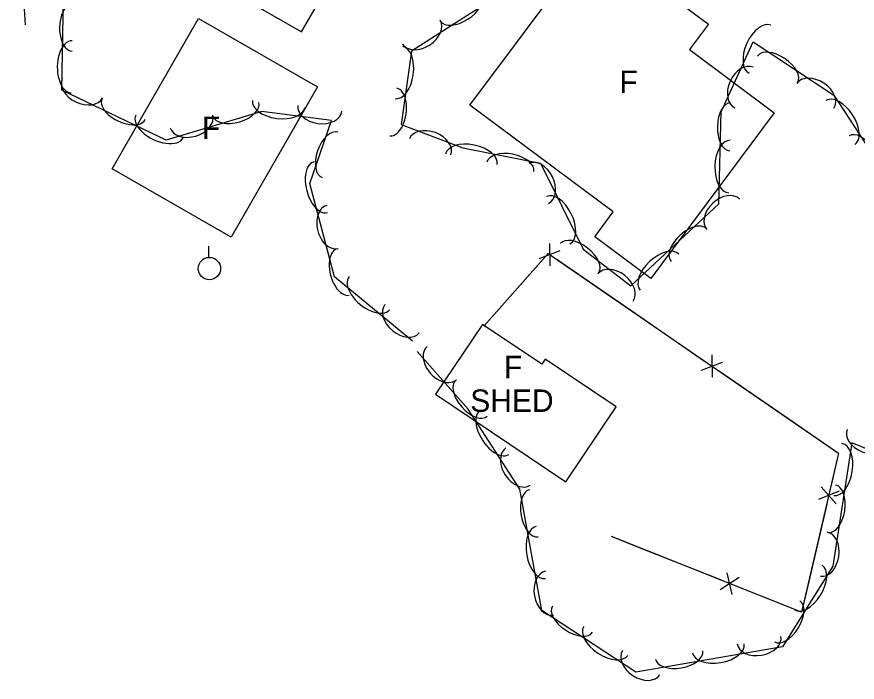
# Model space of a CAD drawing. Extents: x 1441650 to 1491889, y 345904 to 358319.
# Drawn here: x 1444277.2 to 1444464.6, y 355221.8 to 355370.2 of the extents above; entities that cross this region are included whole.
import ezdxf

# ---------------------------------------------------------------- set-up
doc = ezdxf.new("R2010")
doc.units = 0
for name, color, linetype in [('S_BUILDING', 7, 'Continuous'), ('S_BUILDING_ANNOT', 7, 'Continuous'), ('S_FENCE', 7, 'Continuous'), ('S_PARKING', 7, 'Continuous'), ('S_TREE', 7, 'Continuous'), ('S_UTILITY_POLE', 7, 'Continuous')]:
    doc.layers.add(name, color=color, linetype=linetype)

msp = doc.modelspace()

# ---------------------------------------------------------------- linework, layer by layer
at = {"layer": 'S_BUILDING'}
for points in [[(1444328.38, 355373.94), (1444340.67, 355366.88), (1444344.88, 355374.2), (1444332.59, 355381.26)], [(1444410.18, 355326.7), (1444378.24, 355350.48), (1444401.91, 355382.27), (1444412.71, 355374.23), (1444416.65, 355379.53), (1444431.38, 355368.57), (1444427.14, 355362.88), (1444446.03, 355348.82), (1444418.53, 355311.88), (1444406.06, 355321.16)], [(1444298.45, 355336.31), (1444317.73, 355369.84), (1444344.27, 355354.57), (1444324.99, 355321.05)], [(1444370.57, 355286.05), (1444399.58, 355266.53), (1444410.82, 355283.23), (1444394.98, 355293.88), (1444394.23, 355292.77), (1444381.06, 355301.63)]]:
    msp.add_lwpolyline(points, close=True, dxfattribs=at)
at = {"layer": 'S_FENCE'}
for p, q in [((1444395.97, 355319.69), (1444396.02, 355314.69)), ((1444393.66, 355316.31), (1444398.33, 355318.07)), ((1444432.16, 355294.82), (1444432.21, 355289.82)), ((1444429.85, 355291.44), (1444434.52, 355293.2)), ((1444456.55, 355265.36), (1444459.87, 355261.63)), ((1444460.53, 355264.43), (1444455.9, 355262.56)), ((1444436.7, 355241.39), (1444435.55, 355246.25)), ((1444438.22, 355245.19), (1444434.03, 355242.45))]:
    msp.add_line(p, q, dxfattribs=at)
for points in [[(1444381.34, 355301.25), (1444395.66, 355317.42), (1444460.41, 355272.94), (1444452.14, 355237.43), (1444409.78, 355254.33)], [(1444381.34, 355301.25), (1444394.6, 355316.22)], [(1444397.64, 355316.06), (1444414.09, 355304.76)], [(1444414.09, 355304.76), (1444430.54, 355293.45)], [(1444433.83, 355291.19), (1444450.29, 355279.89)], [(1444450.29, 355279.89), (1444460.41, 355272.94), (1444458.66, 355265.44)], [(1444457.76, 355261.55), (1444453.22, 355242.07)], [(1444415.69, 355251.97), (1444409.78, 355254.33)], [(1444434.27, 355244.56), (1444415.69, 355251.97)], [(1444453.22, 355242.07), (1444452.14, 355237.43), (1444437.98, 355243.08)]]:
    msp.add_lwpolyline(points, dxfattribs=at)
at = {"layer": 'S_PARKING'}
msp.add_lwpolyline([(1444279.13, 355368.43), (1444277.22, 355399.42), (1444278.41, 355425.26), (1444280.93, 355438.66), (1444283.44, 355444.73)], dxfattribs=at)
at = {"layer": 'S_TREE'}
for points in [[(1444365.41, 355297.88), (1444348.07, 355312.22), (1444342.57, 355333.02), (1444347.4, 355347.05), (1444331.86, 355349.1), (1444310.51, 355342.71), (1444287.25, 355353.83), (1444287.71, 355378.73), (1444304.97, 355390.85), (1444331.82, 355396.92), (1444350.97, 355413.03), (1444349.97, 355446.05), (1444359.23, 355453.68), (1444378.17, 355450.28), (1444391.28, 355462.05), (1444410.56, 355485.48), (1444431.1, 355485.15), (1444463.71, 355457.42), (1444523.76, 355407.7)], [(1444489.47, 355371.36), (1444459.07, 355377.9), (1444443.92, 355386.01), (1444441.95, 355406.47), (1444434.63, 355418.06), (1444423.16, 355419.06), (1444407.13, 355403.07), (1444382.85, 355373.82), (1444365.23, 355362.57), (1444362.9, 355346.19), (1444376.65, 355340.98), (1444393.99, 355337.55), (1444403.48, 355318.42), (1444414.09, 355310.21), (1444433.73, 355328.53), (1444434.24, 355348.99), (1444441.33, 355364.66), (1444459.35, 355352.71), (1444469.7, 355336.91)], [(1444487.08, 355265.51), (1444463.33, 355275.23), (1444459.11, 355247.74), (1444447.91, 355229.69), (1444415.22, 355224.09), (1444394.22, 355237.85), (1444389.38, 355264.85), (1444377.86, 355282.71), (1444366.47, 355295.57)]]:
    msp.add_lwpolyline(points, dxfattribs=at)
for centre, major_axis, ratio, start_param, end_param in [((1444376.21, 355372.1), (4.51, 2.88), 0.540568, 3.141593, 6.283185), ((1444289.63, 355367.84), (-0.09, -5.3), 0.545128, 3.137988, 6.279581), ((1444367.39, 355366.77), (4.18, 2.67), 0.685144, 3.141593, 6.283185), ((1444442.89, 355362.97), (-2.42, -5.35), 0.549774, 3.141593, 6.283185), ((1444289.47, 355359.05), (-0.09, -5.82), 0.554585, 3.13787, 6.279463), ((1444362.41, 355357.74), (0.83, 5.81), 0.549743, 3.14158, 6.283172), ((1444446.8, 355358.49), (-4.45, 2.96), 0.54063, 3.141593, 6.283185), ((1444439.32, 355354.42), (-2.04, -4.52), 0.68493, 3.141593, 6.283185), ((1444291.83, 355354.28), (4.47, -2.14), 0.685326, 3.141396, 6.282988), ((1444455.24, 355352.58), (-4.13, 2.74), 0.685223, 3.141593, 6.283185), ((1444361.15, 355348.97), (0.75, 5.29), 0.540368, 3.14158, 6.283173), ((1444301.02, 355349.6), (4.82, -2.31), 0.540711, 3.141476, 6.283069), ((1444326.08, 355349.58), (5.12, 1.53), 0.540648, 3.141593, 6.283185), ((1444335.58, 355350.75), (5.82, -0.77), 0.55008, 3.141593, 6.283185), ((1444436.28, 355345.68), (-0.13, -5.34), 0.54037, 3.141593, 6.283185), ((1444460.81, 355346.61), (-3.22, 4.91), 0.54988, 3.141593, 6.283185), ((1444344.79, 355349.8), (4.91, -0.65), 0.68531, 3.141593, 6.283185), ((1444309.02, 355345.78), (5.29, -2.53), 0.550092, 3.141472, 6.283065), ((1444316.14, 355346.88), (4.75, 1.42), 0.685246, 3.141593, 6.283185), ((1444369.35, 355341.2), (-4.63, 1.76), 0.685285, 3.141587, 6.283179), ((1444347.01, 355339.41), (-1.74, -5.05), 0.540383, 3.141593, 6.283185), ((1444465.67, 355339.19), (-2.93, 4.47), 0.540503, 3.141593, 6.283185), ((1444378.55, 355338.44), (-5.76, 1.14), 0.550077, 3.141593, 6.283185), ((1444436.06, 355336.81), (-0.15, -5.87), 0.549745, 3.141593, 6.283185), ((1444387.25, 355336.72), (-5.24, 1.04), 0.540697, 3.141593, 6.283185), ((1444344.97, 355332.22), (1.5, -5.67), 0.55001, 3.140856, 6.282449), ((1444393.57, 355333.04), (-2.2, 4.44), 0.685014, 3.141593, 6.283185), ((1444397.92, 355324.86), (-2.61, 5.26), 0.549841, 3.141593, 6.283185), ((1444434.68, 355326.16), (-3.62, -3.38), 0.685068, 3.141613, 6.283205), ((1444347.59, 355323.34), (1.27, -4.79), 0.685224, 3.140386, 6.281979), ((1444426.97, 355319.32), (-3.91, -3.65), 0.540508, 3.141604, 6.283197), ((1444402.67, 355316.36), (-4.23, 3.27), 0.54061, 3.141593, 6.283185), ((1444349.97, 355313.32), (1.37, -5.17), 0.540631, 3.140879, 6.282472), ((1444420.48, 355313.28), (-4.29, -4), 0.549885, 3.141605, 6.283197), ((1444410.66, 355309.85), (-3.92, 3.03), 0.685197, 3.141593, 6.283185), ((1444355.81, 355308.57), (4.52, -3.74), 0.550024, 3.141399, 6.282992), ((1444363.11, 355302.87), (3.82, -3.16), 0.685241, 3.141276, 6.282868), ((1444371.94, 355292.98), (3.28, -3.69), 0.687102, 3.139263, 6.280856), ((1444378.56, 355285.12), (3.54, -3.99), 0.542113, 3.140219, 6.281811), ((1444383.72, 355277.54), (3.18, -4.93), 0.549877, 3.1416, 6.283193), ((1444466.93, 355276.33), (4.59, -1.88), 0.685279, 3.141593, 6.283185), ((1444388.95, 355269.9), (2.69, -4.16), 0.685059, 3.141605, 6.283198), ((1444460.27, 355269.28), (0.89, 5.8), 0.549743, 3.141593, 6.283185), ((1444392.49, 355259.49), (0.94, -5.26), 0.540395, 3.141593, 6.283185), ((1444458.92, 355260.51), (0.81, 5.28), 0.540368, 3.141593, 6.283185), ((1444394.06, 355250.76), (1.04, -5.78), 0.54977, 3.141593, 6.283185), ((1444457.1, 355250.37), (0.75, 4.9), 0.684891, 3.141593, 6.283185), ((1444453.63, 355242.94), (3.09, 4.99), 0.549804, 3.141593, 6.283185), ((1444395.95, 355241.69), (0.87, -4.88), 0.684925, 3.141593, 6.283185), ((1444401.09, 355235.89), (4.47, -2.93), 0.540632, 3.141593, 6.283185), ((1444448.96, 355235.4), (2.82, 4.54), 0.540428, 3.141593, 6.283185), ((1444408.51, 355231.03), (4.91, -3.22), 0.550011, 3.141593, 6.283185), ((1444442.68, 355231.21), (4.88, 0.84), 0.685278, 3.141593, 6.283185), ((1444433.6, 355229.39), (5.78, 0.99), 0.550053, 3.141593, 6.283185), ((1444416.39, 355226.17), (4.15, -2.72), 0.685225, 3.141593, 6.283185), ((1444424.86, 355227.89), (5.27, 0.9), 0.540674, 3.141593, 6.283185)]:
    msp.add_ellipse(centre, major_axis=major_axis, ratio=ratio, start_param=start_param, end_param=end_param, dxfattribs=at)
at = {"layer": 'S_UTILITY_POLE'}
msp.add_line((1444319.99, 355316.58), (1444319.99, 355319.06), dxfattribs=at)
msp.add_circle((1444320.14, 355314.06), 2.5, dxfattribs=at)

# ---------------------------------------------------------------- texts
at = {"layer": 'S_BUILDING_ANNOT'}
for s, p in [('F', (1444411.54, 355353.2)), ('F', (1444318.5, 355342.95)), ('F', (1444385.8, 355289.61)), ('SHED', (1444378.3, 355282.11))]:
    msp.add_text(s, height=5, dxfattribs=at).set_placement(p)

doc.saveas('drawing.dxf')
